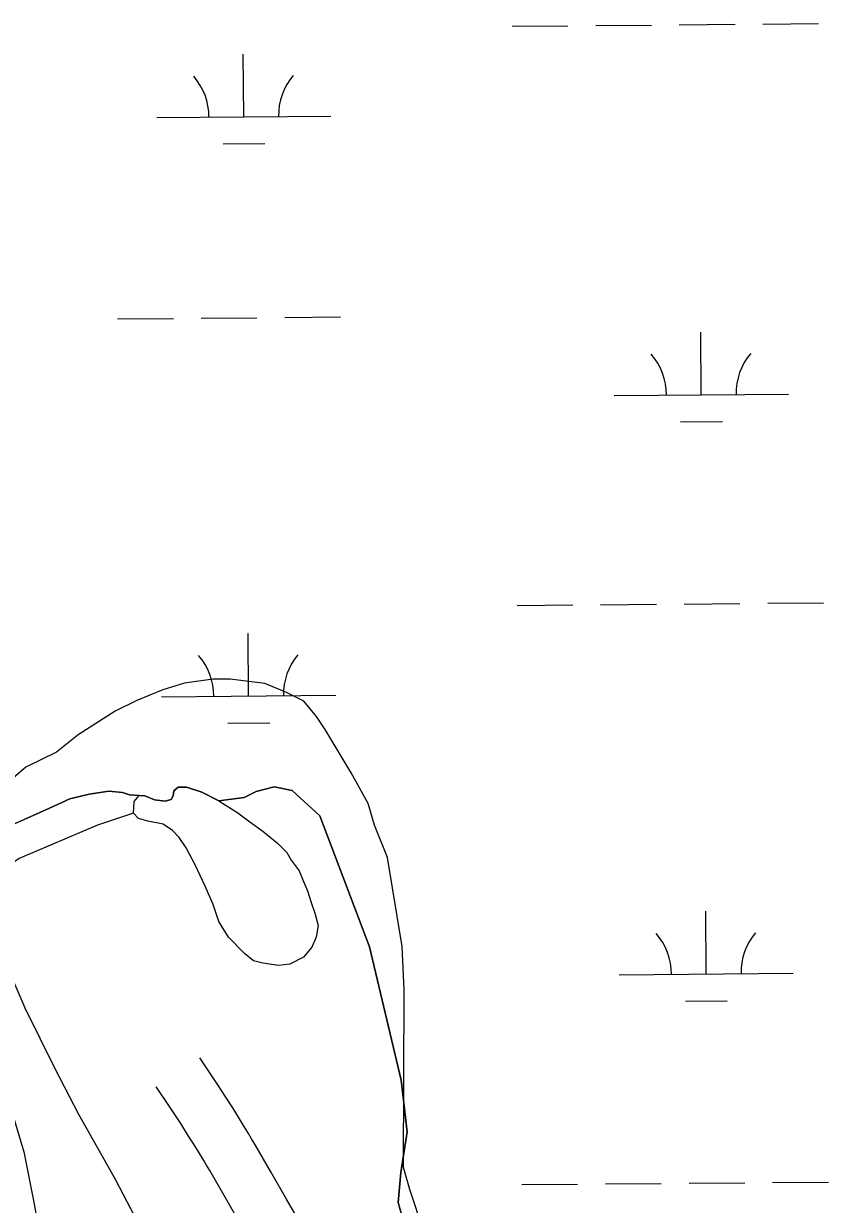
# Model space of a CAD drawing. Extents: x 3567028 to 3605064, y 510945 to 536587.
# Drawn here: x 3598100 to 3598563, y 531169 to 531847 of the extents above; entities that cross this region are included whole.
import ezdxf

# ---------------------------------------------------------------- set-up
doc = ezdxf.new("R2010")
doc.units = 0
for name, color, linetype in [('V-ROAD-CNTR', 7, 'Continuous'), ('V-SITE-VEGE', 7, 'Continuous'), ('V-TOPO-SHOR', 7, 'Continuous'), ('V-WETL-SWMP', 7, 'Continuous')]:
    doc.layers.add(name, color=color, linetype=linetype)

msp = doc.modelspace()

# ---------------------------------------------------------------- linework, layer by layer
at = {"layer": 'V-ROAD-CNTR'}
for points in [[(3598257.51, 531160.96), (3598251.47, 531171.52), (3598242.39, 531187.31), (3598233.23, 531203.08), (3598231.35, 531206.29), (3598229.55, 531209.31), (3598226.17, 531214.88), (3598223.16, 531219.72), (3598220.5, 531223.95), (3598215.82, 531231.24), (3598212.27, 531236.69), (3598206.93, 531244.78), (3598201.58, 531252.82)], [(3598225.45, 531156.59), (3598216.41, 531172.3), (3598207.32, 531187.96), (3598205.53, 531191.02), (3598203.85, 531193.84), (3598200.6, 531199.18), (3598197.73, 531203.82), (3598195.19, 531207.85), (3598190.63, 531214.95), (3598187.18, 531220.24), (3598181.93, 531228.2), (3598176.61, 531236.19)]]:
    msp.add_lwpolyline(points, dxfattribs=at)
at = {"layer": 'V-SITE-VEGE'}
for p, q in [((3598192.84, 531467.86), (3598180.38, 531464.19)), ((3598209.04, 531470.28), (3598192.84, 531467.86)), ((3598218.99, 531470.23), (3598209.04, 531470.28)), ((3598238.9, 531467.65), (3598218.99, 531470.23)), ((3598251.33, 531462.61), (3598238.9, 531467.65)), ((3598180.38, 531464.19), (3598165.41, 531458.03)), ((3598261.26, 531457.59), (3598251.33, 531462.61)), ((3598165.41, 531458.03), (3598152.93, 531451.86)), ((3598268.69, 531448.84), (3598261.26, 531457.59)), ((3598152.93, 531451.86), (3598131.71, 531438.27)), ((3598273.63, 531441.35), (3598268.69, 531448.84)), ((3598288.46, 531416.38), (3598273.63, 531441.35)), ((3598131.71, 531438.27), (3598119.21, 531428.37)), ((3598119.21, 531428.37), (3598101.74, 531419.73)), ((3598101.74, 531419.73), (3598093, 531412.31)), ((3598298.33, 531398.91), (3598288.46, 531416.38)), ((3598302.01, 531386.44), (3598298.33, 531398.91)), ((3598309.39, 531367.73), (3598302.01, 531386.44)), ((3598317.87, 531316.65), (3598309.39, 531367.73)), ((3598319, 531291.75), (3598317.87, 531316.65)), ((3598092.48, 531301.52), (3598101.1, 531281.56)), ((3598318.53, 531189.68), (3598319, 531291.75)), ((3598101.1, 531281.56), (3598118.37, 531246.62)), ((3598118.37, 531246.62), (3598131.94, 531220.42)), ((3598131.94, 531220.42), (3598152.93, 531182.98)), ((3598322.2, 531177.21), (3598318.53, 531189.68)), ((3598152.93, 531182.98), (3598164.04, 531161.76)), ((3598334.48, 531139.81), (3598322.2, 531177.21))]:
    msp.add_line(p, q, dxfattribs=at)
at = {"layer": 'V-TOPO-SHOR'}
for points in [[(3598108.84, 531102.5), (3598087.75, 531169.81), (3598076.26, 531223.27), (3598069.7, 531247.47), (3598064.24, 531262.23), (3598053.73, 531278.39), (3598048.73, 531291.31), (3598038.95, 531316.91), (3598032.8, 531330.52), (3598029.85, 531340.2), (3598029.66, 531348.03), (3598035.69, 531358.13), (3598052.54, 531368.18), (3598115.28, 531396.2), (3598127.05, 531401.44), (3598138.11, 531404.15), (3598149.4, 531405.94), (3598157.22, 531405.21), (3598161.13, 531403.81), (3598166.72, 531403.37)], [(3598166.72, 531403.37), (3598170.01, 531403.2), (3598175.66, 531400.88), (3598181.77, 531400.16), (3598185.14, 531401.06), (3598186.23, 531403.2), (3598186.7, 531406.18), (3598189.15, 531408.16), (3598193.97, 531408.14), (3598202.83, 531405.26), (3598212.6, 531400.32)], [(3598212.6, 531400.32), (3598227.08, 531402.32), (3598233.99, 531405.74), (3598244.34, 531408.44), (3598254.67, 531406.33), (3598270.45, 531391.78), (3598299.04, 531316.53), (3598317.29, 531239.94), (3598320.6, 531210.29), (3598317.05, 531186.88), (3598315.59, 531169.66), (3598329.14, 531120.66), (3598367.28, 531024), (3598389.65, 530943.95), (3598403.24, 530901.85), (3598416.7, 530870.11)], [(3598163.61, 531393.21), (3598163.95, 531400.02), (3598166.72, 531403.37)], [(3598212.6, 531400.32), (3598223.43, 531393.46), (3598230.29, 531388.38), (3598237.77, 531382.99), (3598246.3, 531375.99), (3598251.63, 531370.61), (3598254.14, 531366.24)], [(3598163.61, 531393.21), (3598142.86, 531386.4), (3598097.88, 531367.27), (3598074.33, 531350.81), (3598061.84, 531338.44), (3598056.94, 531324.65), (3598060.31, 531305.99), (3598076.69, 531266.55), (3598089.68, 531237.48), (3598095.11, 531216.74), (3598100.55, 531198.76), (3598105.95, 531171.8), (3598109.31, 531153.14)], [(3598254.14, 531366.24), (3598258.62, 531360.18), (3598261.19, 531353.97), (3598263.46, 531348.68), (3598265.57, 531341.94), (3598267.61, 531335.88), (3598269.49, 531328.84), (3598268.46, 531322.11), (3598265.99, 531316.39), (3598261.22, 531310.52), (3598253.32, 531306.57), (3598246.89, 531305.84), (3598237.72, 531307.03), (3598232.52, 531308.43), (3598227.34, 531312.74), (3598218.13, 531321.96), (3598212.58, 531331.02), (3598209.19, 531340.75), (3598204.65, 531351.4), (3598198.97, 531363.59), (3598193.81, 531373.41), (3598189.78, 531379.32), (3598185.9, 531383.31), (3598180.49, 531387.01), (3598171.7, 531388.73), (3598166.35, 531390.21), (3598163.61, 531393.21)]]:
    msp.add_lwpolyline(points, dxfattribs=at)
at = {"layer": 'V-WETL-SWMP'}
for p, q in [((3598428.99, 531845.66), (3598460.99, 531845.93)), ((3598476.99, 531846.07), (3598508.99, 531846.34)), ((3598524.99, 531846.47), (3598556.99, 531846.74)), ((3598380.99, 531845.26), (3598412.99, 531845.53)), ((3598226.84, 531793.21), (3598226.53, 531829.21)), ((3598176.84, 531792.79), (3598276.83, 531793.63)), ((3598214.97, 531777.68), (3598238.97, 531777.88)), ((3598154.4, 531677.16), (3598186.4, 531677.43)), ((3598202.4, 531677.57), (3598234.4, 531677.84)), ((3598250.4, 531677.97), (3598282.4, 531678.24)), ((3598489.63, 531633.56), (3598489.32, 531669.56)), ((3598439.63, 531633.14), (3598539.63, 531633.98)), ((3598477.76, 531618.03), (3598501.76, 531618.23)), ((3598479.8, 531513.4), (3598511.8, 531513.67)), ((3598527.8, 531513.81), (3598559.79, 531514.08)), ((3598383.8, 531512.59), (3598415.8, 531512.86)), ((3598431.8, 531513), (3598463.8, 531513.27)), ((3598229.64, 531460.55), (3598229.34, 531496.55)), ((3598179.64, 531460.13), (3598279.64, 531460.97)), ((3598217.77, 531445.02), (3598241.77, 531445.22)), ((3598149.4, 531405.93), (3598138.11, 531404.15)), ((3598157.22, 531405.21), (3598149.4, 531405.93)), ((3598161.13, 531403.81), (3598157.22, 531405.21)), ((3598186.7, 531406.18), (3598186.22, 531403.2)), ((3598189.15, 531408.16), (3598186.7, 531406.18)), ((3598193.97, 531408.13), (3598189.15, 531408.16)), ((3598202.83, 531405.26), (3598193.97, 531408.13)), ((3598212.61, 531400.3), (3598202.83, 531405.26)), ((3598234, 531405.71), (3598227.09, 531402.3)), ((3598244.35, 531408.42), (3598234, 531405.71)), ((3598254.68, 531406.31), (3598244.35, 531408.42)), ((3598270.46, 531391.76), (3598254.68, 531406.31)), ((3598127.05, 531401.43), (3598115.28, 531396.2)), ((3598138.11, 531404.15), (3598127.05, 531401.43)), ((3598166.72, 531403.37), (3598161.13, 531403.81)), ((3598170, 531403.2), (3598166.72, 531403.37)), ((3598175.65, 531400.88), (3598170, 531403.2)), ((3598181.77, 531400.16), (3598175.65, 531400.88)), ((3598185.14, 531401.06), (3598181.77, 531400.16)), ((3598186.22, 531403.2), (3598185.14, 531401.06)), ((3598227.09, 531402.3), (3598212.61, 531400.3)), ((3598115.28, 531396.2), (3598052.54, 531368.18)), ((3598299.05, 531316.51), (3598270.46, 531391.76)), ((3598492.43, 531300.9), (3598492.13, 531336.9)), ((3598317.3, 531239.92), (3598299.05, 531316.51)), ((3598442.44, 531300.48), (3598542.43, 531301.32)), ((3598480.57, 531285.37), (3598504.56, 531285.57)), ((3598320.61, 531210.27), (3598317.3, 531239.92)), ((3598317.05, 531186.86), (3598320.61, 531210.27)), ((3598315.59, 531169.63), (3598317.05, 531186.86)), ((3598530.6, 531181.14), (3598562.6, 531181.41)), ((3598386.61, 531179.93), (3598418.61, 531180.2)), ((3598434.61, 531180.33), (3598466.61, 531180.6)), ((3598482.6, 531180.74), (3598514.6, 531181.01)), ((3598329.15, 531120.64), (3598315.59, 531169.63))]:
    msp.add_line(p, q, dxfattribs=at)
for centre, start, end in [((3598171.59, 531793.22), 359.71153, 41.25519), ((3598282.07, 531794.15), 139.71153, 181.25518), ((3598434.38, 531633.57), 359.71153, 41.25519), ((3598544.86, 531634.5), 139.71153, 181.25518), ((3598174.4, 531460.56), 359.71153, 41.25519), ((3598284.88, 531461.49), 139.71153, 181.25518), ((3598437.19, 531300.91), 359.71153, 41.25519), ((3598547.67, 531301.84), 139.71153, 181.25518)]:
    msp.add_arc(centre, 35.25, start, end, dxfattribs=at)

doc.saveas('drawing.dxf')
